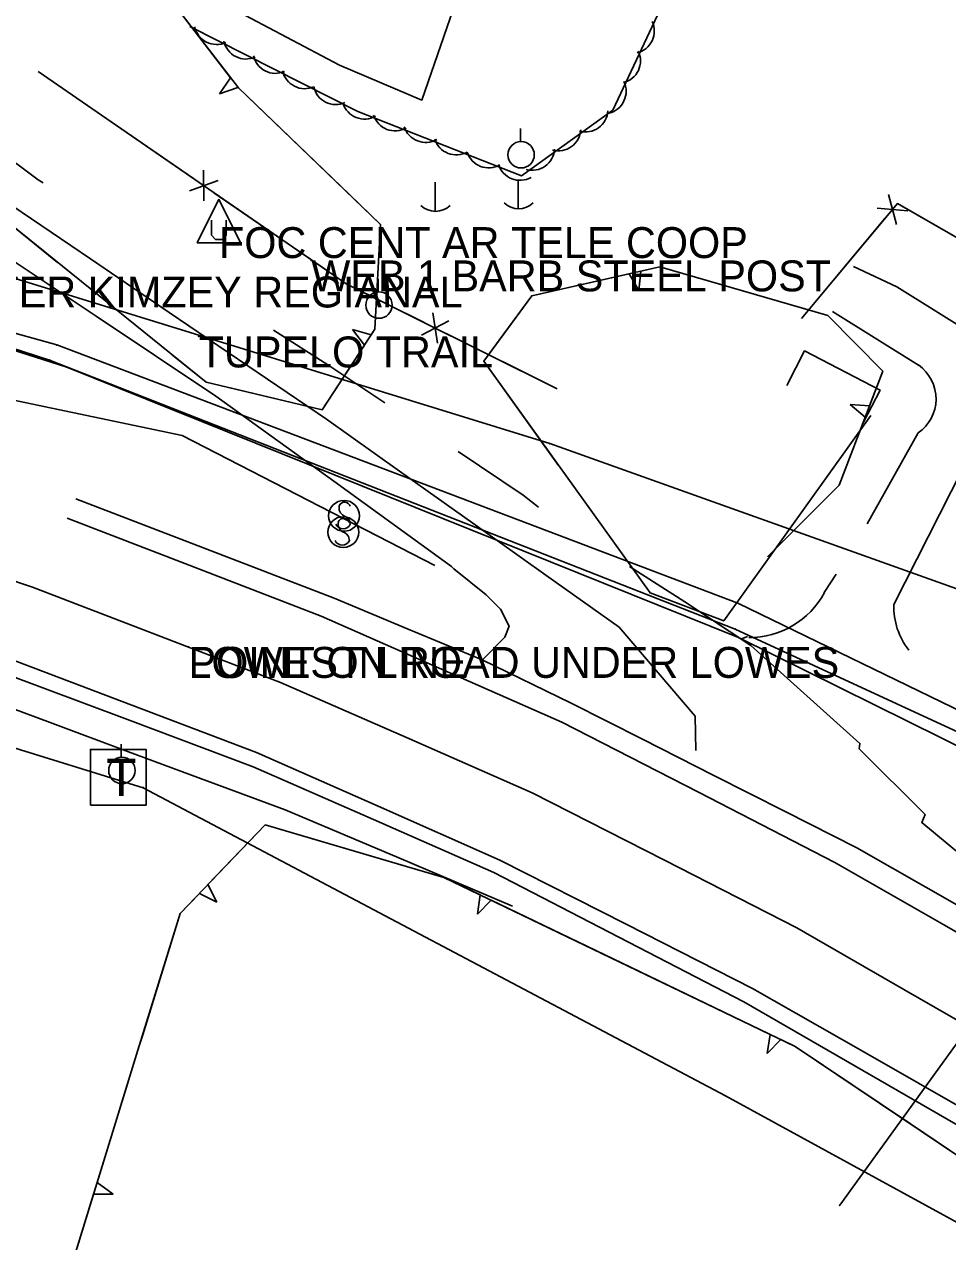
# Model space of a CAD drawing. Extents: x 954793 to 988390, y 1867850 to 1924428.
# Drawn here: x 964274 to 964423.2, y 1900632.7 to 1900829.4 of the extents above; entities that cross this region are included whole.
import ezdxf

# ---------------------------------------------------------------- set-up
doc = ezdxf.new("R2010")
doc.units = 0
for name, color, linetype in [('S_BUILDING', 7, 'Continuous'), ('S_DITCHLINE', 7, 'Continuous'), ('S_DRIVEWAY', 7, 'Continuous'), ('S_EDGE_PAVEMENT', 7, 'Continuous'), ('S_ELECTRIC_UTILITIES_ANNOT', 7, 'Continuous'), ('S_FENCE', 7, 'Continuous'), ('S_FIBER_OPTIC_CABLE', 7, 'Continuous'), ('S_MSC_PT_SYM', 7, 'Continuous'), ('S_OBSCURES', 7, 'Continuous'), ('S_PARKING', 7, 'Continuous'), ('S_PAVEMENT_CROWN', 7, 'Continuous'), ('S_SHOULDER', 7, 'Continuous'), ('S_SIGN', 7, 'Continuous'), ('S_SURVEY_TEXT_ANNOT', 7, 'Continuous'), ('S_TELEPHONE_UTILITIES', 7, 'Continuous'), ('S_TREE', 7, 'Continuous'), ('S_UNDERGROUND_CABLE', 7, 'Continuous'), ('S_UTILITY_POLE', 7, 'Continuous'), ('S_UTILITY_POLE_ANNOT', 7, 'Continuous'), ('S_UTL_PT_SYM', 7, 'Continuous'), ('S_WATER_UTILITIES', 7, 'Continuous')]:
    doc.layers.add(name, color=color, linetype=linetype)

msp = doc.modelspace()

# ---------------------------------------------------------------- linework, layer by layer
at = {"layer": 'S_BUILDING'}
msp.add_lwpolyline([(964409.61, 1900765.09), (964412.31, 1900770.29), (964400.11, 1900776.61), (964397.22, 1900771.03)], dxfattribs=at)
at = {"layer": 'S_DITCHLINE'}
for points in [[(964340.39, 1900741.93), (964319.96, 1900752.43), (964299.53, 1900762.94), (964275.16, 1900768.06), (964250.79, 1900773.19), (964226.96, 1900780.14), (964203.13, 1900787.09), (964189.2, 1900790.73), (964175.27, 1900794.37), (964161.33, 1900798.01), (964147.4, 1900801.65), (964131.89, 1900806.2), (964116.37, 1900810.75)], [(964352.91, 1900686.88), (964334.55, 1900694.66), (964316.19, 1900702.44), (964303.53, 1900707.14), (964290.87, 1900711.84), (964278.22, 1900716.55), (964265.56, 1900721.25)]]:
    msp.add_lwpolyline(points, dxfattribs=at)
at = {"layer": 'S_DRIVEWAY'}
for points in [[(964501.46, 1900917.73), (964470.02, 1900858.62), (964439.06, 1900803.44), (964427.61, 1900779.09), (964415.01, 1900786.98), (964408.03, 1900790.26)], [(964414.54, 1900735.61), (964431.15, 1900768.41), (964441.36, 1900788.36), (964463.61, 1900826.91), (964479.18, 1900854.57), (964498.54, 1900889.19), (964511.97, 1900911.54)], [(964404.61, 1900782.99), (964418.52, 1900774.33)], [(964418.43, 1900763.36), (964410.24, 1900748.66)], [(964405.18, 1900740.53), (964403.29, 1900737.54)]]:
    msp.add_lwpolyline(points, dxfattribs=at)
for centre, major_axis, ratio, start_param, end_param in [((964414.72, 1900768.94), (-3.76, 5.55), 0.981536, 3.133097, 5.067696), ((964391.25, 1900743.86), (13.21, 3.37), 0.994891, 4.451112, 5.547766), ((964425.72, 1900735.17), (10.74, -3.13), 0.998702, 3.385456, 4.095459)]:
    msp.add_ellipse(centre, major_axis=major_axis, ratio=ratio, start_param=start_param, end_param=end_param, dxfattribs=at)
at = {"layer": 'S_EDGE_PAVEMENT'}
for points in [[(964348.01, 1900726.65), (964351.68, 1900730.33), (964352.37, 1900732.1), (964350.95, 1900734.89), (964348.64, 1900737.18), (964343.46, 1900741.41), (964343.05, 1900741.78), (964324.02, 1900755.55), (964304.98, 1900769.32), (964285.67, 1900782.2), (964266.37, 1900795.07), (964254.44, 1900803.12), (964242.52, 1900811.17), (964230.6, 1900819.23), (964218.68, 1900827.28), (964216.12, 1900829.19)], [(964277.06, 1900803.77), (964276.27, 1900804.27), (964269.19, 1900809.52)], [(964332.27, 1900768.23), (964323.1, 1900774.35), (964314.3, 1900779.97)], [(964119.01, 1900771.72), (964136.78, 1900766.95), (964154.55, 1900762.18), (964176.8, 1900756), (964199.05, 1900749.83), (964215.63, 1900744.91), (964232.21, 1900740), (964251.75, 1900733.5), (964271.29, 1900727), (964291.42, 1900719.36), (964311.55, 1900711.73), (964331.22, 1900703.03), (964350.89, 1900694.32), (964371.29, 1900683.95), (964391.68, 1900673.58), (964409.57, 1900663.37), (964427.45, 1900653.17)], [(964357.09, 1900751.35), (964354.64, 1900753.31), (964344.11, 1900760.33)], [(964280.94, 1900749.6), (964300.67, 1900741.99), (964322, 1900733.76), (964341.45, 1900725.18), (964360.9, 1900716.6), (964382.95, 1900705.27), (964404.99, 1900693.94), (964422.69, 1900683.82), (964440.38, 1900673.69), (964455.21, 1900664.11), (964470.05, 1900654.53), (964485.93, 1900643.01), (964501.82, 1900631.49), (964516.42, 1900619.85), (964517.24, 1900619.2)], [(964471.86, 1900658.07), (964472.32, 1900663.36), (964464.76, 1900669.47), (964445.55, 1900681.98), (964429.44, 1900691.78), (964419.04, 1900700.37), (964419.58, 1900701.69), (964408.91, 1900712.3), (964409.04, 1900713.17), (964391.4, 1900729.02), (964380.74, 1900736.04), (964371.83, 1900741.78)]]:
    msp.add_lwpolyline(points, dxfattribs=at)
at = {"layer": 'S_FENCE'}
for p, q in [((964303.06, 1900800.84), (964303.01, 1900805.8)), ((964305.37, 1900804.17), (964300.7, 1900802.46)), ((964413.65, 1900801.89), (964414.96, 1900797.06)), ((964416.8, 1900799.26), (964411.82, 1900799.68)), ((964342.61, 1900781.49), (964338.23, 1900779.13)), ((964340.8, 1900777.85), (964340.04, 1900782.77))]:
    msp.add_line(p, q, dxfattribs=at)
for points in [[(964284.92, 1900815.8), (964276.25, 1900821.78)], [(964360.11, 1900770.5), (964326.06, 1900787.46), (964276.25, 1900821.78)], [(964301.39, 1900804.45), (964284.92, 1900815.8)], [(964321.15, 1900790.84), (964304.68, 1900802.18)], [(964433.12, 1900790.1), (964415.1, 1900800.42), (964399.59, 1900781.83)], [(964433.12, 1900790.1), (964415.76, 1900800.04)], [(964413.03, 1900797.94), (964400.22, 1900782.57)], [(964338.63, 1900781.2), (964326.06, 1900787.46), (964321.15, 1900790.84)], [(964400.22, 1900782.57), (964399.59, 1900781.83)], [(964360.11, 1900770.5), (964342.21, 1900779.42)]]:
    msp.add_lwpolyline(points, dxfattribs=at)
at = {"layer": 'S_FIBER_OPTIC_CABLE'}
for p, q in [((964280.9, 1900773.98), (963742.61, 1900944.77)), ((964278.11, 1900775.13), (963743.78, 1900946.13)), ((964279.29, 1900777.57), (964164.6, 1900809.32)), ((964389.31, 1900735.85), (964279.29, 1900777.57)), ((964388.89, 1900731.66), (964278.11, 1900775.13)), ((964389.43, 1900730.27), (964280.9, 1900773.98)), ((964482.14, 1900690.77), (964389.31, 1900735.85)), ((964293.24, 1900706.01), (964202.14, 1900734.07)), ((964481.04, 1900688.98), (964388.89, 1900731.66)), ((964475.57, 1900687.67), (964389.43, 1900730.27)), ((964387.34, 1900656.21), (964293.24, 1900706.01)), ((964461.06, 1900615.88), (964387.34, 1900656.21))]:
    msp.add_line(p, q, dxfattribs=at)
at = {"layer": 'S_MSC_PT_SYM'}
for points in [[(964320.4, 1900791.23), (964320.4, 1900791.28), (964320.4, 1900791.23), (964320.35, 1900791.23), (964320.4, 1900791.23), (964320.4, 1900791.18), (964320.4, 1900791.23), (964320.45, 1900791.23)], [(964302.21, 1900778.94), (964302.21, 1900778.99), (964302.21, 1900778.94), (964302.16, 1900778.94), (964302.21, 1900778.94), (964302.21, 1900778.89), (964302.21, 1900778.94), (964302.26, 1900778.94)], [(964300.56, 1900728.77), (964300.56, 1900728.82), (964300.56, 1900728.77), (964300.51, 1900728.77), (964300.56, 1900728.77), (964300.56, 1900728.72), (964300.56, 1900728.77), (964300.61, 1900728.77)]]:
    msp.add_lwpolyline(points, dxfattribs=at)
at = {"layer": 'S_OBSCURES'}
msp.add_lwpolyline([(964304.98, 1900833.38), (964324.95, 1900822.76), (964338.26, 1900817.14), (964346.42, 1900840.75)], dxfattribs=at)
at = {"layer": 'S_PARKING'}
msp.add_lwpolyline([(964390.88, 1900730.44), (964389.9, 1900730.1)], dxfattribs=at)
at = {"layer": 'S_PAVEMENT_CROWN'}
for points in [[(964140.33, 1900897.48), (964150.48, 1900889.4), (964160.63, 1900881.31), (964170.77, 1900873.23), (964180.92, 1900865.14), (964191.1, 1900857.39), (964201.29, 1900849.65), (964211.47, 1900841.9), (964221.66, 1900834.15), (964234.25, 1900825.64), (964246.83, 1900817.13), (964259.42, 1900808.63), (964272.01, 1900800.12), (964284.73, 1900791.48), (964297.44, 1900782.84), (964310.15, 1900774.19), (964322.87, 1900765.55), (964334.68, 1900757.16), (964346.5, 1900748.76), (964358.32, 1900740.36), (964370.14, 1900731.97), (964382.45, 1900717.58), (964382.52, 1900712.05)], [(964140.33, 1900897.48), (964150.48, 1900889.4), (964160.63, 1900881.31), (964170.77, 1900873.23), (964180.92, 1900865.14), (964191.1, 1900857.39), (964201.29, 1900849.65), (964211.47, 1900841.9), (964221.66, 1900834.15), (964234.25, 1900825.64), (964246.83, 1900817.13), (964259.42, 1900808.63), (964272.01, 1900800.12), (964284.73, 1900791.48), (964297.44, 1900782.84), (964310.15, 1900774.19), (964322.87, 1900765.55), (964334.68, 1900757.16), (964346.5, 1900748.76), (964358.32, 1900740.36), (964370.14, 1900731.97), (964382.45, 1900717.58), (964382.52, 1900712.05)], [(964122.13, 1900783.6), (964140, 1900778.76), (964157.87, 1900773.92), (964180.24, 1900767.69), (964202.61, 1900761.46), (964219.27, 1900756.57), (964235.93, 1900751.67), (964255.66, 1900745.06), (964275.38, 1900738.44), (964295.41, 1900730.74), (964315.45, 1900723.04), (964335.76, 1900714.13), (964356.07, 1900705.21), (964377.45, 1900694.29), (964398.83, 1900683.36), (964416.16, 1900673.4), (964433.49, 1900663.44)], [(964122.13, 1900783.6), (964140, 1900778.76), (964157.87, 1900773.92), (964180.24, 1900767.69), (964202.61, 1900761.46), (964219.27, 1900756.57), (964235.93, 1900751.67), (964255.66, 1900745.06), (964275.38, 1900738.44), (964295.41, 1900730.74), (964315.45, 1900723.04), (964335.76, 1900714.13), (964356.07, 1900705.21), (964377.45, 1900694.29), (964398.83, 1900683.36), (964416.16, 1900673.4), (964433.49, 1900663.44)]]:
    msp.add_lwpolyline(points, dxfattribs=at)
at = {"layer": 'S_SHOULDER'}
for points in [[(964118.41, 1900769.25), (964136.01, 1900764.37), (964153.6, 1900759.49), (964176.05, 1900753.37), (964198.51, 1900747.25), (964207.51, 1900744.47), (964231.33, 1900737.21), (964253.27, 1900730.4), (964270.39, 1900724.66), (964290.7, 1900717.03), (964311.01, 1900709.41), (964330.46, 1900700.86), (964349.9, 1900692.32), (964370.09, 1900681.87), (964390.28, 1900671.42), (964408.11, 1900661.11), (964425.94, 1900650.81)], [(964282.37, 1900752.69), (964302.11, 1900745.09), (964324.08, 1900736.63), (964336.05, 1900731.66), (964348.02, 1900726.69), (964362.37, 1900719.7), (964373.91, 1900713.85), (964385.44, 1900708), (964396.98, 1900702.15), (964408.52, 1900696.3), (964425.46, 1900686.65)]]:
    msp.add_lwpolyline(points, dxfattribs=at)
at = {"layer": 'S_SIGN'}
for centre in [(964325.69, 1900749.95), (964325.57, 1900747.32)]:
    msp.add_circle(centre, 2.49, dxfattribs=at)
for centre, radius, start, end in [((964326.38, 1900751.28), 1.5, 167.1196, 241.9813), ((964325.77, 1900751.22), 0.95, 16.5258, 156.8957), ((964325.64, 1900748.59), 0.95, 16.5258, 156.8957), ((964325.28, 1900748.61), 1.4, 358.6529, 73.7063), ((964325.54, 1900749.13), 1.28, 204.641, 335.359), ((964326.25, 1900748.64), 1.5, 167.1196, 241.9813), ((964325.41, 1900746.5), 1.28, 204.641, 335.359), ((964325.15, 1900745.98), 1.4, 358.6529, 73.7063)]:
    msp.add_arc(centre, radius, start, end, dxfattribs=at)
at = {"layer": 'S_TELEPHONE_UTILITIES'}
msp.add_lwpolyline([(964284.71, 1900703.2), (964284.71, 1900712.2), (964293.71, 1900712.2), (964293.71, 1900703.2)], close=True, dxfattribs=at)
at = {"layer": 'S_TREE'}
for p, q in [((964307.35, 1900820.75), (964305.55, 1900818.17)), ((964305.55, 1900818.17), (964308.55, 1900819.2)), ((964371.75, 1900789.08), (964373.33, 1900786.36)), ((964373.33, 1900786.36), (964373.67, 1900789.52)), ((964330.06, 1900779.21), (964327.04, 1900780.05)), ((964327.04, 1900780.05), (964328.99, 1900777.56)), ((964410.59, 1900767.75), (964407.45, 1900767.93)), ((964407.45, 1900767.93), (964409.89, 1900765.91)), ((964302.32, 1900688.93), (964305.14, 1900687.54)), ((964305.14, 1900687.54), (964303.68, 1900690.35)), ((964347.7, 1900688.69), (964347.25, 1900685.59)), ((964347.25, 1900685.59), (964349.47, 1900687.84)), ((964394.52, 1900666.15), (964394.08, 1900663.05)), ((964394.08, 1900663.05), (964396.29, 1900665.3)), ((964288.38, 1900640.34), (964285.81, 1900642.2)), ((964285.23, 1900640.32), (964288.38, 1900640.34))]:
    msp.add_line(p, q, dxfattribs=at)
for points in [[(964347.9, 1900937.81), (964363.09, 1900907.12), (964377.25, 1900898.93), (964397.84, 1900895.35), (964403.39, 1900888.43), (964369.12, 1900815.54), (964354.35, 1900804.92), (964327.92, 1900815.32), (964300.76, 1900829.04)], [(964297.78, 1900842.58), (964298.06, 1900832.78), (964307.35, 1900820.75)], [(964298.06, 1900832.78), (964308.63, 1900819.1), (964331.59, 1900797.01), (964330.67, 1900780.14), (964322.18, 1900767.1), (964303.41, 1900771.53), (964270.06, 1900798.43), (964243.19, 1900815.82), (964225.17, 1900831.65)], [(964308.55, 1900819.2), (964308.63, 1900819.1), (964326.55, 1900801.86)], [(964326.55, 1900801.86), (964331.59, 1900797.01), (964330.67, 1900780.14), (964330.06, 1900779.21)], [(964279.38, 1900790.9), (964270.06, 1900798.43), (964268.09, 1900799.7)], [(964410.83, 1900766.19), (964387.04, 1900732.98), (964375.13, 1900737.49), (964348.26, 1900774.96), (964356.01, 1900785.51), (964376.72, 1900790.21), (964403.87, 1900782.34), (964412.72, 1900773.33), (964405.7, 1900754.9), (964394.09, 1900743.32)], [(964350.76, 1900778.37), (964356.01, 1900785.51), (964371.75, 1900789.08)], [(964373.67, 1900789.52), (964376.72, 1900790.21), (964397.73, 1900784.12)], [(964397.73, 1900784.12), (964403.87, 1900782.34), (964412.72, 1900773.33), (964410.59, 1900767.75)], [(964328.99, 1900777.56), (964322.18, 1900767.1), (964310.01, 1900769.97)], [(964360.36, 1900758.08), (964348.26, 1900774.96), (964350.76, 1900778.37)], [(964310.01, 1900769.97), (964303.41, 1900771.53), (964298.05, 1900775.85)], [(964279.79, 1900622.62), (964292.61, 1900664.3), (964299.21, 1900685.68), (964312.95, 1900700.01), (964341.83, 1900691.51), (964398.57, 1900664.2), (964425.65, 1900646)], [(964303.68, 1900690.35), (964312.95, 1900700.01), (964324.09, 1900696.74)], [(964324.09, 1900696.74), (964341.83, 1900691.51), (964347.7, 1900688.69)], [(964293.17, 1900666.09), (964299.21, 1900685.68), (964302.32, 1900688.93)], [(964349.47, 1900687.84), (964371.99, 1900677)], [(964371.99, 1900677), (964394.52, 1900666.15)], [(964285.81, 1900642.2), (964292.61, 1900664.3), (964293.17, 1900666.09)], [(964396.29, 1900665.3), (964398.57, 1900664.2), (964417.22, 1900651.67)], [(964417.22, 1900651.67), (964425.65, 1900646), (964428.14, 1900642.62)], [(964286.03, 1900620.89), (964279.79, 1900622.62), (964285.23, 1900640.32)]]:
    msp.add_lwpolyline(points, dxfattribs=at)
for centre, major_axis, ratio, start_param, end_param in [((964305.11, 1900829.78), (3.61, -0.52), 0.999717, 3.500513, 5.273714), ((964372.18, 1900828.29), (2.33, 2.8), 0.996525, 4.079438, 5.852638), ((964309.86, 1900827.42), (3.61, -0.52), 0.999717, 3.500513, 5.273714), ((964314.61, 1900825.1), (3.61, -0.52), 0.999717, 3.500513, 5.273714), ((964369.96, 1900823.48), (2.33, 2.8), 0.996525, 4.079438, 5.852638), ((964319.34, 1900822.63), (3.61, -0.52), 0.999717, 3.500513, 5.273714), ((964324.36, 1900820.06), (3.61, -0.52), 0.999717, 3.500513, 5.273714), ((964367.64, 1900818.56), (2.33, 2.8), 0.996525, 4.079438, 5.852638), ((964329, 1900817.71), (3.58, 0.67), 0.999373, 3.265554, 5.038754), ((964333.95, 1900815.8), (3.58, 0.67), 0.999373, 3.265554, 5.038754), ((964364.7, 1900815.63), (2.96, 2.13), 0.996587, 3.825789, 5.598989), ((964338.89, 1900813.94), (3.58, 0.67), 0.999373, 3.265554, 5.038754), ((964343.83, 1900811.92), (3.58, 0.67), 0.999373, 3.265554, 5.038754), ((964360.32, 1900812.57), (2.96, 2.13), 0.996587, 3.825789, 5.598989), ((964349.07, 1900809.82), (3.58, 0.67), 0.999373, 3.265554, 5.038754), ((964356.08, 1900809.43), (2.96, 2.13), 0.996587, 3.825789, 5.598989), ((964354.13, 1900807.82), (3.58, 0.67), 0.999373, 3.265554, 5.038754)]:
    msp.add_ellipse(centre, major_axis=major_axis, ratio=ratio, start_param=start_param, end_param=end_param, dxfattribs=at)
at = {"layer": 'S_UNDERGROUND_CABLE'}
for p, q in [((964305.49, 1900801.14), (964301.96, 1900794.05)), ((964305.49, 1900801.14), (964308.97, 1900794.05)), ((964304.29, 1900795.29), (964304.29, 1900797.73)), ((964306.65, 1900797.73), (964306.65, 1900795.29)), ((964304.91, 1900794.63), (964304.29, 1900795.29)), ((964306.65, 1900795.29), (964306.11, 1900794.63)), ((964301.96, 1900794.05), (964308.97, 1900794.05)), ((964306.11, 1900794.63), (964304.91, 1900794.63))]:
    msp.add_line(p, q, dxfattribs=at)
at = {"layer": 'S_UTILITY_POLE'}
for p, q in [((964354.18, 1900810.44), (964354.18, 1900812.55)), ((964340.41, 1900803.87), (964340.41, 1900799.15)), ((964353.84, 1900804.3), (964353.84, 1900799.57)), ((964331.21, 1900786.15), (964331.21, 1900788.26)), ((964289.68, 1900710.96), (964289.68, 1900713.06))]:
    msp.add_line(p, q, dxfattribs=at)
for centre in [(964354.3, 1900808.3), (964331.34, 1900784.01), (964289.8, 1900708.81)]:
    msp.add_circle(centre, 2.13, dxfattribs=at)
for centre in [(964340.47, 1900802.57), (964353.91, 1900802.99)]:
    msp.add_arc(centre, 3.41, 226.3972, 313.6028, dxfattribs=at)
at = {"layer": 'S_UTL_PT_SYM'}
for points in [[(964279.29, 1900777.57), (964279.29, 1900777.62), (964279.29, 1900777.57), (964279.24, 1900777.57), (964279.29, 1900777.57), (964279.29, 1900777.52), (964279.29, 1900777.57), (964279.34, 1900777.57)], [(964278.11, 1900775.13), (964278.11, 1900775.18), (964278.11, 1900775.13), (964278.06, 1900775.13), (964278.11, 1900775.13), (964278.11, 1900775.08), (964278.11, 1900775.13), (964278.16, 1900775.13)], [(964280.9, 1900773.98), (964280.9, 1900774.03), (964280.9, 1900773.98), (964280.85, 1900773.98), (964280.9, 1900773.98), (964280.9, 1900773.93), (964280.9, 1900773.98), (964280.95, 1900773.98)], [(964358.93, 1900761.64), (964358.93, 1900761.69), (964358.93, 1900761.64), (964358.88, 1900761.64), (964358.93, 1900761.64), (964358.93, 1900761.59), (964358.93, 1900761.64), (964358.98, 1900761.64)], [(964389.31, 1900735.85), (964389.31, 1900735.9), (964389.31, 1900735.85), (964389.26, 1900735.85), (964389.31, 1900735.85), (964389.31, 1900735.8), (964389.31, 1900735.85), (964389.36, 1900735.85)], [(964388.89, 1900731.66), (964388.89, 1900731.71), (964388.89, 1900731.66), (964388.84, 1900731.66), (964388.89, 1900731.66), (964388.89, 1900731.61), (964388.89, 1900731.66), (964388.94, 1900731.66)], [(964389.43, 1900730.27), (964389.43, 1900730.32), (964389.43, 1900730.27), (964389.38, 1900730.27), (964389.43, 1900730.27), (964389.43, 1900730.22), (964389.43, 1900730.27), (964389.48, 1900730.27)], [(964300.56, 1900728.77), (964300.56, 1900728.82), (964300.56, 1900728.77), (964300.51, 1900728.77), (964300.56, 1900728.77), (964300.56, 1900728.72), (964300.56, 1900728.77), (964300.61, 1900728.77)], [(964293.24, 1900706.01), (964293.24, 1900706.06), (964293.24, 1900706.01), (964293.19, 1900706.01), (964293.24, 1900706.01), (964293.24, 1900705.96), (964293.24, 1900706.01), (964293.29, 1900706.01)], [(964387.34, 1900656.21), (964387.34, 1900656.26), (964387.34, 1900656.21), (964387.29, 1900656.21), (964387.34, 1900656.21), (964387.34, 1900656.16), (964387.34, 1900656.21), (964387.39, 1900656.21)], [(964405.78, 1900638.54), (964405.78, 1900638.59), (964405.78, 1900638.54), (964405.73, 1900638.54), (964405.78, 1900638.54), (964405.78, 1900638.49), (964405.78, 1900638.54), (964405.83, 1900638.54)]]:
    msp.add_lwpolyline(points, dxfattribs=at)
at = {"layer": 'S_WATER_UTILITIES'}
for p, q in [((964358.93, 1900761.64), (964254.11, 1900794.02)), ((964431.34, 1900735.79), (964358.93, 1900761.64)), ((964461.47, 1900715.59), (964405.78, 1900638.54))]:
    msp.add_line(p, q, dxfattribs=at)

# ---------------------------------------------------------------- texts
at = {"layer": 'S_ELECTRIC_UTILITIES_ANNOT'}
msp.add_text('LOWEST LINE', height=5, dxfattribs=at).set_placement((964300.56, 1900723.77))
at = {"layer": 'S_SURVEY_TEXT_ANNOT'}
for s, p in [('WEB 1 BARB STEEL POST', (964320.4, 1900786.23)), ('TUPELO TRAIL', (964302.21, 1900773.94)), ('POINT ON ROAD UNDER LOWES', (964300.56, 1900723.77))]:
    msp.add_text(s, height=5, dxfattribs=at).set_placement(p)
at = {"layer": 'S_TELEPHONE_UTILITIES'}
msp.add_text('T', height=6, rotation=360, dxfattribs=at).set_placement((964287.27, 1900704.7))
at = {"layer": 'S_UTILITY_POLE_ANNOT'}
for s, p in [('FOC CENT AR TELE COOP', (964305.49, 1900791.61)), ('WATER KIMZEY REGIANAL', (964258.28, 1900783.63))]:
    msp.add_text(s, height=5, dxfattribs=at).set_placement(p)

doc.saveas('drawing.dxf')
